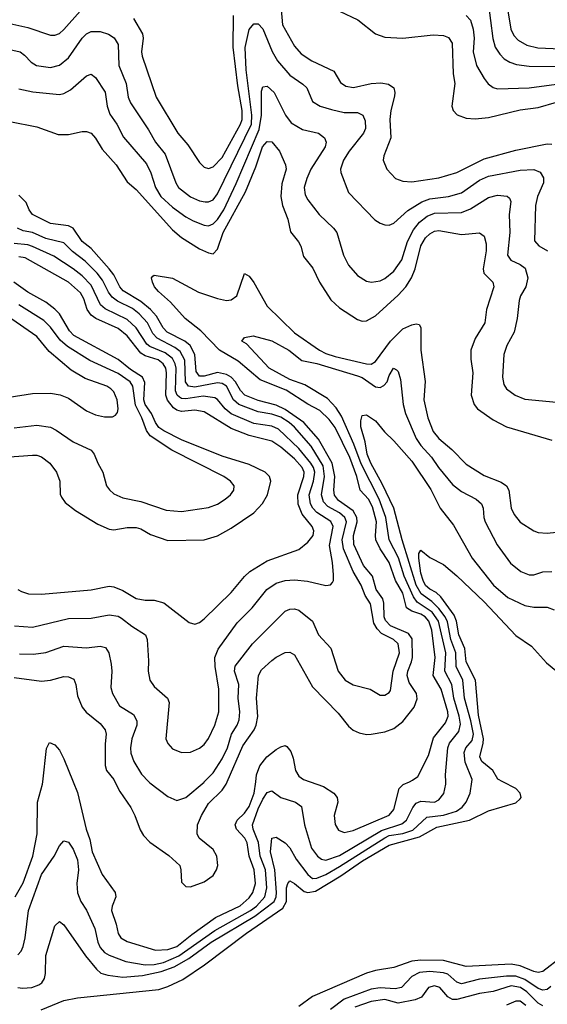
# Model space of a CAD drawing. Header units: inches. Extents: x 1308407 to 1441228, y 959628 to 1036311.
# Tile 283 of 656: x 1341294 to 1343630, y 1009015 to 1013372. Entities that reach past the tile are written whole.
import ezdxf

# ---------------------------------------------------------------- set-up
doc = ezdxf.new("R2010")
doc.units = ezdxf.units.IN
doc.header["$MEASUREMENT"] = 0
doc.layers.add('B3040', color=7, linetype='Continuous')
doc.layers.add('B3041', color=7, linetype='Continuous')

msp = doc.modelspace()

# ---------------------------------------------------------------- linework, layer by layer
at = {"layer": 'B3040', "color": 5}
for points, elevation in [([(1341273.2, 1009490), (1341310, 1009552.5), (1341352.7, 1009670), (1341371.2, 1009768.8), (1341373.5, 1009910), (1341394.7, 1009990), (1341395.9, 1010000)], 2780), ([(1341285.6, 1009234.4), (1341300.2, 1009250), (1341310, 1009270.4), (1341318.8, 1009310), (1341332.9, 1009430), (1341389.9, 1009589.9), (1341447, 1009670), (1341470, 1009716.3), (1341490, 1009738.4), (1341510, 1009733.1), (1341530, 1009701.7), (1341550, 1009653.8), (1341554.2, 1009610), (1341546.2, 1009550), (1341550, 1009508.2), (1341565, 1009470), (1341590, 1009431.7), (1341626.8, 1009350), (1341639.9, 1009290), (1341650, 1009266.3), (1341670, 1009244.6), (1341690, 1009232.5), (1341764.6, 1009204.6), (1341849.1, 1009189.1), (1341890, 1009191), (1341930, 1009200.6), (1341998.9, 1009230), (1342158.6, 1009341.4), (1342316.2, 1009430), (1342342.8, 1009450), (1342378.8, 1009490), (1342388.7, 1009530), (1342382.2, 1009610), (1342358.3, 1009670), (1342351.3, 1009731.3), (1342327.1, 1009790), (1342324.9, 1009810), (1342350, 1009880.4), (1342370, 1009923.4), (1342390, 1009951.8), (1342410, 1009959.7), (1342450, 1009930.8), (1342514.6, 1009910), (1342541, 1009890), (1342555.3, 1009810), (1342586, 1009706), (1342612.2, 1009670), (1342630, 1009657.3), (1342650, 1009653.1), (1342710, 1009673.3), (1342895.5, 1009784.5), (1342985.8, 1009814.2), (1343006.2, 1009830), (1343034.5, 1009885.5), (1343050, 1009905.4), (1343070, 1009913.6), (1343130.5, 1009909.5), (1343150, 1009919.5), (1343171.3, 1009948.7), (1343180.9, 1009990), (1343180.5, 1010000)], 2760), ([(1341286, 1009090), (1341306.4, 1009086.4), (1341347.3, 1009090), (1341378.4, 1009101.6), (1341391.9, 1009110), (1341403.2, 1009130), (1341408, 1009152), (1341409.5, 1009230.5), (1341450, 1009362.8), (1341470, 1009381.3), (1341490, 1009367.4), (1341584.7, 1009230), (1341633.6, 1009170), (1341653.3, 1009153.3), (1341683.6, 1009143.6), (1341750, 1009134.8), (1341837.2, 1009142.8), (1341920.4, 1009159.6), (1341978.5, 1009181.5), (1342042.2, 1009217.8), (1342141.4, 1009290), (1342335.4, 1009404.6), (1342420.5, 1009470), (1342430, 1009490), (1342431.5, 1009510), (1342423.8, 1009610), (1342403.8, 1009690), (1342410, 1009750.4), (1342430, 1009755.2), (1342470, 1009730.2), (1342490, 1009707.2), (1342518.1, 1009658.1), (1342570, 1009589), (1342590, 1009571.7), (1342610, 1009572.7), (1342650, 1009590), (1342710, 1009625), (1342910, 1009752.2), (1342930, 1009762.1), (1342990, 1009770.8), (1343034.5, 1009785.5), (1343097.2, 1009842.8), (1343170, 1009852.5), (1343228.3, 1009870), (1343252.5, 1009887.5), (1343270.8, 1009910), (1343288.9, 1009950), (1343296.2, 1010000)], 2740), ([(1341389.4, 1008990), (1341490, 1009031.9), (1341550, 1009043.7), (1341910, 1009081.4), (1341950, 1009093.3), (1342015.8, 1009124.2), (1342112.2, 1009190), (1342298.1, 1009330), (1342458.8, 1009441.2), (1342474.8, 1009470), (1342475, 1009530), (1342481, 1009550), (1342490, 1009561.1), (1342510, 1009550.1), (1342553.8, 1009513.8), (1342570.1, 1009510.1), (1342603.6, 1009516.4), (1342716.3, 1009583.7), (1342811.2, 1009650), (1342930, 1009719.4), (1343064, 1009756), (1343140.7, 1009799.3), (1343285, 1009830), (1343370, 1009871.9), (1343490, 1009907.3), (1343510, 1009923.8), (1343514, 1009930), (1343509.7, 1009950), (1343491.1, 1009970), (1343432.7, 1010000)], 2720), ([(1341530.8, 1010000), (1341550, 1009951.8), (1341587.8, 1009790), (1341604.6, 1009744.6), (1341614.7, 1009690), (1341658.7, 1009590), (1341717.1, 1009510), (1341719.4, 1009490), (1341702.8, 1009450), (1341700.4, 1009430), (1341721.5, 1009370), (1341730, 1009329.1), (1341742, 1009310), (1341770, 1009293.7), (1341895.1, 1009255.1), (1341950, 1009258.1), (1341990, 1009271.1), (1342055.7, 1009324.3), (1342161.4, 1009398.6), (1342270, 1009451.6), (1342310, 1009486.5), (1342325.6, 1009510), (1342337.4, 1009550), (1342332.4, 1009610), (1342309.2, 1009670), (1342300.9, 1009730), (1342290.3, 1009750.3), (1342253.7, 1009790), (1342248.1, 1009810), (1342257.5, 1009830), (1342290, 1009861.1), (1342310, 1009890.1), (1342332.4, 1009950), (1342338.9, 1010000)], 2780), ([(1341715.8, 1010000), (1341737.4, 1009957.4), (1341785.6, 1009885.6), (1341804.1, 1009850), (1341826.8, 1009786.8), (1341841.9, 1009761.9), (1341870, 1009732.3), (1341954, 1009674), (1342002.3, 1009630), (1342007.9, 1009610), (1342010, 1009556), (1342030, 1009536.5), (1342050, 1009535.2), (1342110, 1009557.5), (1342150, 1009584.9), (1342166, 1009610), (1342171.2, 1009630), (1342167.4, 1009670), (1342150, 1009699.8), (1342089, 1009750), (1342079.6, 1009770), (1342081.6, 1009810), (1342098.9, 1009850), (1342130, 1009903.5), (1342190, 1009963.3), (1342208.2, 1009990), (1342212.5, 1010000)], 2820), ([(1341866, 1010000), (1341870, 1009995.9), (1341950, 1009935.2), (1341990, 1009917.3), (1342030, 1009930.2), (1342110, 1009998.8), (1342111.2, 1010000)], 2840), ([(1342579.5, 1010000), (1342639.4, 1009979.4), (1342684.9, 1009950), (1342699.7, 1009930), (1342703.2, 1009910), (1342686.7, 1009850), (1342690.2, 1009810.2), (1342705.6, 1009785.6), (1342730, 1009776), (1342770, 1009783.6), (1342930, 1009851.8), (1342950, 1009877.3), (1342974, 1009970), (1342992.3, 1009987.7), (1343019.5, 1010000)], 2780), ([(1343694.8, 1009225.2), (1343610, 1009159.9), (1343590, 1009155.9), (1343570, 1009159.9), (1343510, 1009185.2), (1343470, 1009193.5), (1343270, 1009182.5), (1343170, 1009208.4), (1343070, 1009211), (1343030, 1009206.1), (1342950, 1009177.8), (1342870, 1009164.8), (1342830, 1009152.6), (1342590.4, 1009049.6), (1342530, 1009005.6)], 2720), ([(1343646.1, 1009093.9), (1343630, 1009080.9), (1343610, 1009078.1), (1343590, 1009084.9), (1343530, 1009125), (1343490, 1009139.1), (1343450, 1009140.3), (1343330, 1009125.7), (1343250, 1009105.6), (1343230, 1009113.8), (1343190, 1009148.1), (1343170, 1009155.1), (1343110, 1009159.6), (1343064.4, 1009155.6), (1343030, 1009138.2), (1342984.7, 1009090), (1342956.2, 1009083.8), (1342890, 1009088.7), (1342850, 1009082.3), (1342730, 1009037.4), (1342670, 1008992.9)], 2740), ([(1343610, 1009008), (1343590, 1009019.9), (1343539.5, 1009070), (1343510.7, 1009090), (1343470, 1009097.5), (1343390, 1009071.2), (1343330, 1009063.1), (1343230, 1009036.3), (1343210, 1009037), (1343190, 1009047.5), (1343153.6, 1009090), (1343130, 1009096.2), (1343104.4, 1009090), (1343073.6, 1009046.4), (1343044.9, 1009035.1), (1342970, 1009020.9), (1342910, 1009037), (1342850, 1009027.7), (1342777.2, 1009002.8)], 2760), ([(1343535.6, 1009010), (1343510, 1009028.6), (1343490, 1009028.4), (1343450, 1009011.7)], 2780)]:
    msp.add_lwpolyline(points, dxfattribs=dict(at, elevation=elevation))
at = {"layer": 'B3041', "color": 5}
for points, elevation in [([(1343440.6, 1013500.6), (1343467.9, 1013330), (1343481.7, 1013301.7), (1343501.2, 1013281.2), (1343539.6, 1013259.6), (1343587.9, 1013247.9), (1343690, 1013243.7), (1343750, 1013249.3), (1343870, 1013260.7), (1343910, 1013270.5), (1343950, 1013300.1), (1344000.8, 1013359.2), (1344070, 1013394.5)], 2980), ([(1342450, 1013434), (1342457.1, 1013350), (1342510, 1013255.5), (1342540.6, 1013220.6), (1342586.7, 1013190), (1342684.1, 1013144.1), (1342714.3, 1013094.3), (1342738.5, 1013078.5), (1342772.6, 1013072.6), (1342850, 1013089.6), (1342892.6, 1013092.6), (1342927.1, 1013087.1), (1342951.1, 1013070), (1342955.5, 1013050), (1342953.4, 1013033.4), (1342937, 1012970), (1342932.4, 1012930), (1342937.6, 1012850), (1342905.6, 1012770), (1342903.2, 1012750), (1342919, 1012710), (1342958.4, 1012670), (1342990, 1012657.8), (1343030, 1012654.8), (1343150, 1012672.7), (1343230, 1012695.9), (1343350, 1012756.2), (1343490, 1012794.9), (1343630, 1012822.1), (1343650, 1012820.7)], 2880), ([(1343367.7, 1013447.7), (1343388.6, 1013288.6), (1343399.6, 1013250), (1343419.5, 1013219.5), (1343439.4, 1013199.4), (1343463.8, 1013183.8), (1343494.1, 1013174.1), (1343550, 1013165.9), (1343710, 1013164.8), (1343810, 1013176.3), (1343910, 1013172.2), (1343930, 1013175.6), (1343950, 1013191), (1343980.8, 1013259.2), (1344019.7, 1013320.3), (1344030, 1013330.3), (1344070, 1013349.2), (1344110, 1013358), (1344170, 1013357.4), (1344350, 1013329.4), (1344390, 1013332.9), (1344450, 1013350.7), (1344510, 1013376.4)], 2960), ([(1341190, 1013375.5), (1341210, 1013364.3), (1341330, 1013338.2), (1341430, 1013303.7), (1341450, 1013303.7), (1341470, 1013311.5), (1341490, 1013328), (1341561.8, 1013410)], 2880), ([(1341797.6, 1013377.6), (1341837.2, 1013310), (1341841.2, 1013290), (1341833.6, 1013230), (1341835.6, 1013210), (1341898.2, 1013030), (1341993.7, 1012870), (1342037.9, 1012817.9), (1342090, 1012740.2), (1342110, 1012719.6), (1342130, 1012713.2), (1342150, 1012721), (1342190, 1012762.2), (1342272, 1012910), (1342278.7, 1012930), (1342278.4, 1012970), (1342259.6, 1013079.6), (1342239.7, 1013250), (1342240.9, 1013390)], 2880), ([(1342710, 1013410.2), (1342791.3, 1013371.3), (1342870, 1013310.1), (1342910, 1013294.1), (1342990, 1013291), (1343125, 1013305), (1343170, 1013301.9), (1343192.9, 1013292.9), (1343208.4, 1013268.4), (1343212.8, 1013132.8), (1343219.8, 1013090), (1343206.8, 1012990), (1343213.8, 1012970), (1343231.5, 1012951.5), (1343270, 1012936.1), (1343310, 1012933.2), (1343370, 1012939.8), (1343510, 1012972.7), (1343590, 1012983.4), (1343670, 1013006.6)], 2920), ([(1343271.2, 1013391.2), (1343289.3, 1013369.3), (1343301.8, 1013330), (1343305.5, 1013290), (1343301.7, 1013230), (1343316.2, 1013170), (1343350, 1013111.4), (1343368.6, 1013088.6), (1343390, 1013072.6), (1343410, 1013065.5), (1343550, 1013070.1), (1343670, 1013086.6)], 2940), ([(1341176.4, 1013256.4), (1341296.5, 1013230), (1341315.8, 1013215.8), (1341344.2, 1013184.2), (1341368.7, 1013170), (1341430, 1013161), (1341470, 1013171.5), (1341510, 1013203.7), (1341570, 1013290.1), (1341590, 1013309.4), (1341610, 1013319.2), (1341650, 1013320.5), (1341687.6, 1013307.6), (1341712, 1013292), (1341730, 1013263), (1341732.7, 1013170), (1341765.8, 1013090), (1341774.6, 1013030), (1341783.8, 1013003.8), (1341864.4, 1012884.4), (1341895.4, 1012830), (1341937.4, 1012777.4), (1341985.9, 1012650), (1341997.5, 1012630), (1342050, 1012587.9), (1342090, 1012570.1), (1342114.5, 1012565.5), (1342130, 1012565.7), (1342150, 1012575.7), (1342170, 1012601.2), (1342319.7, 1012910), (1342321.3, 1012950), (1342296.8, 1013150), (1342291.6, 1013248.4), (1342310, 1013328.5), (1342330, 1013353.4), (1342350, 1013353.1), (1342370, 1013331.6), (1342412, 1013232), (1342435.8, 1013190), (1342490, 1013126.8), (1342547.3, 1013087.3), (1342565, 1013070), (1342590.2, 1013010), (1342623.7, 1012990), (1342674.2, 1012974.2), (1342730, 1012961.9), (1342790, 1012961.1), (1342813.2, 1012950), (1342824.1, 1012924.1), (1342824.8, 1012890), (1342815.9, 1012870), (1342752.9, 1012790), (1342727.2, 1012750), (1342714, 1012710), (1342716.1, 1012696.1), (1342750, 1012607.4), (1342866.8, 1012486.8), (1342890, 1012471.4), (1342910, 1012464), (1342930, 1012463.6), (1342950, 1012472.2), (1343012.7, 1012527.3), (1343074.2, 1012565.8), (1343110, 1012579.7), (1343191.8, 1012590), (1343250, 1012606.3), (1343330, 1012661.7), (1343370, 1012680.3), (1343510, 1012706.8), (1343570, 1012709.5), (1343597.9, 1012697.9), (1343612.7, 1012672.7), (1343613.8, 1012650), (1343586.3, 1012590), (1343577, 1012550), (1343573.9, 1012393.9), (1343592, 1012372), (1343630.2, 1012350)], 2860), ([(1341290, 1013065.5), (1341352.4, 1013052.4), (1341470, 1013041.2), (1341490, 1013045.7), (1341519, 1013061), (1341590, 1013124.4), (1341611.1, 1013131.1), (1341630, 1013116.5), (1341671.9, 1013051.9), (1341680.5, 1012990), (1341693.4, 1012953.4), (1341723.3, 1012910), (1341752.8, 1012852.8), (1341854.7, 1012734.7), (1341875, 1012695), (1341895.7, 1012630), (1341919.2, 1012590), (1341970, 1012542.8), (1342030, 1012499.3), (1342061.7, 1012481.7), (1342110, 1012463.3), (1342130, 1012460.6), (1342150, 1012468.1), (1342170, 1012488.2), (1342198.2, 1012530), (1342253, 1012647), (1342353.6, 1012886.4), (1342365.2, 1012950), (1342364.6, 1013055.4), (1342370, 1013074.6), (1342390, 1013078.6), (1342421, 1013050), (1342470.1, 1012950), (1342495.6, 1012915.6), (1342546.6, 1012886.6), (1342616.4, 1012870), (1342644, 1012850), (1342651.1, 1012830), (1342646.8, 1012810), (1342583, 1012710), (1342564.6, 1012670), (1342553.7, 1012630), (1342557.7, 1012597.7), (1342570, 1012574.3), (1342619.7, 1012510), (1342683.6, 1012450), (1342698.6, 1012430), (1342727.2, 1012330), (1342750, 1012285.7), (1342790, 1012240.2), (1342830, 1012215.8), (1342851.2, 1012211.2), (1342890, 1012217.1), (1342910, 1012227), (1342950, 1012259.8), (1342986, 1012310), (1343010.9, 1012390), (1343037.5, 1012442.5), (1343064.2, 1012475.8), (1343097.6, 1012502.4), (1343130, 1012515.5), (1343250, 1012519.3), (1343290, 1012535.7), (1343370, 1012584.8), (1343410, 1012595.4), (1343451.9, 1012591.9), (1343462.3, 1012582.3), (1343468.3, 1012568.3), (1343460.9, 1012510), (1343464.1, 1012430), (1343453.7, 1012330), (1343468.4, 1012308.4), (1343510, 1012288.7), (1343531.9, 1012271.9), (1343544.3, 1012230), (1343535.3, 1012190), (1343511.5, 1012150), (1343504.8, 1012130), (1343496.6, 1012050), (1343482.7, 1011990), (1343450.2, 1011930), (1343436.8, 1011890), (1343431, 1011790), (1343437.4, 1011757.4), (1343450, 1011738.9), (1343487, 1011710), (1343530, 1011693.5), (1343670, 1011679.7)], 2840), ([(1341250, 1012921.2), (1341370, 1012897.3), (1341463.7, 1012863.7), (1341510, 1012863.6), (1341570, 1012877.8), (1341590, 1012877.4), (1341610, 1012870.3), (1341630, 1012848.5), (1341659.3, 1012799.3), (1341721.7, 1012730), (1341770, 1012654.7), (1341810, 1012620.1), (1341970, 1012441.7), (1342010, 1012408.6), (1342090, 1012357.5), (1342130, 1012339.8), (1342150, 1012336.3), (1342170, 1012356.9), (1342194.4, 1012430), (1342294.2, 1012610), (1342339.6, 1012720.4), (1342369, 1012810), (1342390, 1012833.7), (1342410, 1012831.9), (1342444.3, 1012790), (1342471.1, 1012730), (1342473.2, 1012710), (1342454, 1012646), (1342449.7, 1012590), (1342457.9, 1012550), (1342480.4, 1012490), (1342492.9, 1012432.9), (1342528.4, 1012388.4), (1342538, 1012370), (1342550, 1012323.7), (1342592, 1012272), (1342620.9, 1012210), (1342672.1, 1012132.1), (1342710, 1012097.4), (1342790, 1012045.2), (1342810, 1012038.4), (1342830, 1012039), (1342870, 1012061.9), (1342970, 1012152.7), (1343004, 1012190), (1343028.5, 1012230), (1343044.7, 1012270), (1343070, 1012371.8), (1343090, 1012406.4), (1343110, 1012424.7), (1343130, 1012435.6), (1343150, 1012439.3), (1343250, 1012422), (1343330, 1012429.1), (1343350, 1012413.7), (1343359.8, 1012379.8), (1343359.4, 1012350), (1343345.3, 1012270), (1343349, 1012250), (1343388.4, 1012210), (1343393, 1012190), (1343360.8, 1012090), (1343352.9, 1012030), (1343310, 1011961.1), (1343291.5, 1011910), (1343290.9, 1011870), (1343300.7, 1011810), (1343292.5, 1011710), (1343305.9, 1011670), (1343320.7, 1011650), (1343390, 1011602), (1343450, 1011570.9), (1343650, 1011511.7)], 2820), ([(1342212.5, 1010000), (1342281.7, 1010158.3), (1342332.7, 1010230), (1342341.5, 1010250), (1342348.2, 1010288.2), (1342343, 1010370), (1342351.1, 1010470), (1342364.9, 1010495.1), (1342410, 1010536.6), (1342430, 1010551.8), (1342470, 1010571.3), (1342490, 1010574), (1342510, 1010561.1), (1342590, 1010420.7), (1342704, 1010304), (1342750, 1010245.3), (1342770, 1010228.2), (1342796.5, 1010216.5), (1342829.5, 1010209.5), (1342850.1, 1010210.1), (1342910, 1010220.4), (1342950, 1010235), (1342990, 1010266), (1343040.4, 1010330), (1343053.6, 1010366.4), (1343051, 1010390), (1343019, 1010439), (1343009.4, 1010470), (1343012, 1010490), (1343029.1, 1010530), (1343032.8, 1010550), (1343031.8, 1010631.8), (1343016.1, 1010656.1), (1342935.9, 1010690), (1342914, 1010714), (1342908.1, 1010730), (1342906.5, 1010790), (1342901.7, 1010810), (1342872.2, 1010850), (1342856.1, 1010910), (1342816.7, 1010956.7), (1342773.7, 1011050), (1342771.8, 1011090), (1342787.8, 1011150), (1342786.9, 1011170), (1342770, 1011199.4), (1342705.2, 1011245.2), (1342688.3, 1011268.3), (1342685.1, 1011290), (1342689.7, 1011350), (1342677.9, 1011410), (1342616.4, 1011516.4), (1342552.1, 1011590), (1342470, 1011647.9), (1342430, 1011666.1), (1342350, 1011686.9), (1342290.9, 1011710.9), (1342271.3, 1011731.3), (1342249, 1011770), (1342230, 1011789.9), (1342210, 1011802.5), (1342170, 1011811.4), (1342110, 1011794.1), (1342090, 1011795), (1342075.5, 1011815.5), (1342068.7, 1011890), (1342049.3, 1011930), (1342024.9, 1011950), (1341946.3, 1011990), (1341928.9, 1012008.9), (1341900.2, 1012060.2), (1341872.8, 1012090), (1341830, 1012125.4), (1341752.6, 1012172.6), (1341737.3, 1012190), (1341710, 1012243.6), (1341690.5, 1012270), (1341610, 1012359.8), (1341570.7, 1012390.7), (1341530, 1012449.5), (1341510, 1012459.8), (1341430, 1012470.8), (1341349.9, 1012510), (1341336.2, 1012530), (1341323.2, 1012563.2), (1341290, 1012595.3)], 2820), ([(1342111.2, 1010000), (1342150, 1010039.8), (1342190, 1010100.9), (1342213.9, 1010150), (1342231.9, 1010210), (1342256.9, 1010250), (1342266.1, 1010273.9), (1342267.9, 1010310), (1342261.6, 1010370), (1342264, 1010430), (1342245.7, 1010490), (1342248.3, 1010511.7), (1342324.5, 1010610), (1342470, 1010754.5), (1342490, 1010763.5), (1342510, 1010765.2), (1342530, 1010758.5), (1342590.6, 1010710.6), (1342616.6, 1010650), (1342671.5, 1010591.5), (1342704.1, 1010490), (1342734.9, 1010450), (1342770, 1010429.4), (1342845.5, 1010410), (1342890, 1010382.6), (1342910, 1010383.1), (1342930, 1010394.4), (1342935.8, 1010404.2), (1342947.1, 1010490), (1342975.3, 1010570), (1342970.3, 1010610), (1342949.1, 1010630), (1342896, 1010656), (1342876.3, 1010676.3), (1342861.5, 1010701.5), (1342847, 1010787), (1342823.7, 1010823.7), (1342805.6, 1010870), (1342770.6, 1010930.6), (1342727.9, 1011030), (1342722, 1011070), (1342741.1, 1011150), (1342734, 1011170), (1342710, 1011189.3), (1342658.5, 1011218.5), (1342639.3, 1011239.3), (1342629.7, 1011270), (1342644.1, 1011350), (1342637.5, 1011397.5), (1342584.2, 1011484.2), (1342510, 1011569.2), (1342487.6, 1011590), (1342450, 1011613.8), (1342410, 1011627.2), (1342350, 1011637.1), (1342264.4, 1011670), (1342240.9, 1011690), (1342210, 1011749.9), (1342190, 1011762.6), (1342170, 1011764.9), (1342070, 1011746), (1342041.5, 1011750), (1342028.4, 1011770), (1342025.3, 1011865.3), (1342004.1, 1011904.1), (1341981.3, 1011921.3), (1341902.2, 1011962.2), (1341884.1, 1011984.1), (1341860.4, 1012030), (1341823.4, 1012070), (1341793.6, 1012093.6), (1341726.7, 1012126.7), (1341703.7, 1012143.7), (1341686.4, 1012166.4), (1341660.2, 1012220.2), (1341637, 1012250), (1341583.5, 1012303.5), (1341527, 1012347), (1341490, 1012384), (1341410, 1012403.2), (1341350, 1012429.9), (1341310, 1012438.3), (1341284.5, 1012450)], 2840), ([(1341271, 1010690), (1341350, 1010684.3), (1341510, 1010722.1), (1341610, 1010723.7), (1341690, 1010738.1), (1341730, 1010732.6), (1341744.5, 1010724.5), (1341790, 1010688.4), (1341851.3, 1010650), (1341857.8, 1010630), (1341864.6, 1010535.4), (1341862.6, 1010490), (1341870.2, 1010450), (1341890, 1010421.5), (1341948.9, 1010370), (1341955.2, 1010350), (1341940.8, 1010190), (1341949.3, 1010169.3), (1341970, 1010145.7), (1342010, 1010129.1), (1342050, 1010131.4), (1342090, 1010149.1), (1342110, 1010165.5), (1342130, 1010191.6), (1342158.6, 1010250), (1342174.9, 1010310), (1342176.1, 1010410), (1342158.7, 1010510), (1342157.9, 1010550), (1342173.3, 1010586.7), (1342256.2, 1010703.8), (1342322.9, 1010770), (1342388.2, 1010850), (1342430, 1010878), (1342470, 1010890.1), (1342510, 1010893), (1342567.9, 1010887.9), (1342650, 1010868.2), (1342670, 1010871.8), (1342678.7, 1010881.3), (1342683.1, 1010890), (1342683.7, 1010916.3), (1342678.9, 1010970), (1342664.9, 1011044.9), (1342682.2, 1011130), (1342671.2, 1011151.2), (1342610, 1011190.7), (1342592.3, 1011210), (1342581.5, 1011230), (1342576.2, 1011270), (1342595.4, 1011330), (1342600.1, 1011370), (1342595, 1011390), (1342583, 1011410), (1342530, 1011475), (1342439.8, 1011559.8), (1342410, 1011573.2), (1342330, 1011585.9), (1342230, 1011628.3), (1342203.4, 1011650), (1342170, 1011692), (1342158.1, 1011698.1), (1342106.6, 1011706.6), (1342030, 1011694), (1342010, 1011695.4), (1342001.2, 1011701.2), (1341990.6, 1011710.6), (1341983.7, 1011730), (1341987.3, 1011830), (1341983, 1011850), (1341970, 1011872.2), (1341937.3, 1011897.3), (1341870, 1011926.7), (1341856.6, 1011936.6), (1341810, 1012009.1), (1341770, 1012045.2), (1341673, 1012093), (1341651.2, 1012110), (1341610, 1012196.7), (1341570, 1012238.4), (1341530.2, 1012270.2), (1341445.1, 1012325.1), (1341350, 1012369), (1341330, 1012376.3), (1341270, 1012381.8)], 2860), ([(1341285.7, 1010850), (1341301.5, 1010841.5), (1341332.2, 1010832.2), (1341390, 1010830.1), (1341610, 1010849.5), (1341690, 1010864.8), (1341710, 1010862.6), (1341750, 1010846.4), (1341810, 1010810.6), (1341850, 1010803.8), (1341890, 1010804.2), (1341932.2, 1010792.2), (1342044.7, 1010704.7), (1342070, 1010697), (1342090, 1010704.9), (1342110, 1010720.8), (1342230, 1010837.1), (1342290, 1010908.6), (1342313.3, 1010930), (1342390, 1010977), (1342530, 1011027.7), (1342570, 1011059.7), (1342592.8, 1011090), (1342596.9, 1011110), (1342588.2, 1011130), (1342544.4, 1011184.4), (1342527.6, 1011227.6), (1342525.2, 1011270), (1342552.7, 1011350), (1342552.9, 1011370), (1342544.9, 1011390), (1342510, 1011429), (1342450, 1011480.8), (1342410, 1011507.4), (1342310, 1011532.4), (1342230, 1011563.4), (1342110, 1011637.1), (1342070, 1011644.3), (1342010, 1011637.8), (1341990, 1011644.2), (1341975.1, 1011655.1), (1341948, 1011688), (1341940.3, 1011710), (1341944.4, 1011810), (1341940.9, 1011830), (1341929.6, 1011850), (1341906.5, 1011866.5), (1341850, 1011885), (1341830, 1011895.9), (1341770, 1011973.3), (1341730, 1012006.3), (1341630.4, 1012050.4), (1341610, 1012064.2), (1341592, 1012090), (1341577.2, 1012137.2), (1341563.3, 1012163.3), (1341510, 1012211), (1341318.1, 1012318.1), (1341290, 1012323.3)], 2880), ([(1343019.5, 1010000), (1343033.6, 1010006.4), (1343056.1, 1010023.9), (1343104.1, 1010115.9), (1343126.1, 1010193.9), (1343179.8, 1010260.2), (1343191, 1010290), (1343190.2, 1010310), (1343159.9, 1010410), (1343124.1, 1010470), (1343133.8, 1010550), (1343118.1, 1010670), (1343104.8, 1010710), (1343089.4, 1010729.4), (1343070, 1010741.9), (1343030, 1010754.4), (1343006.9, 1010770), (1342990, 1010834.9), (1342958.1, 1010890), (1342930, 1010969.9), (1342890.2, 1011030), (1342871.4, 1011070), (1342868.9, 1011090), (1342874.1, 1011150), (1342856.4, 1011216.4), (1342838.3, 1011250), (1342800.7, 1011290), (1342786.1, 1011350), (1342755.5, 1011435.5), (1342690, 1011567), (1342663.4, 1011603.4), (1342622.2, 1011642.2), (1342570, 1011670.2), (1342473.1, 1011733.1), (1342358.7, 1011778.7), (1342261.4, 1011861.4), (1342178.4, 1011910), (1342096, 1011996), (1342026.5, 1012050), (1341962, 1012122), (1341908.4, 1012170), (1341890.8, 1012190), (1341881.8, 1012210), (1341877.6, 1012230), (1341882.7, 1012237.3), (1341890, 1012241.3), (1341970, 1012228.5), (1342086, 1012166), (1342170, 1012138.1), (1342210, 1012130.1), (1342230, 1012132), (1342255.5, 1012150), (1342290, 1012248.7), (1342310, 1012237.2), (1342330, 1012209.4), (1342390, 1012103.9), (1342510, 1011986.3), (1342621.9, 1011910), (1342650, 1011895.5), (1342690, 1011881.5), (1342830, 1011848.9), (1342850, 1011847.6), (1342870, 1011859.5), (1342935.9, 1011950), (1342990, 1012004.6), (1343030, 1012022.4), (1343050, 1012026.7), (1343062.6, 1012022.6), (1343070.2, 1012010.2), (1343070.1, 1011910), (1343088.9, 1011771.1), (1343082.8, 1011690), (1343100.7, 1011610), (1343125.3, 1011550), (1343150, 1011519.3), (1343206.8, 1011470), (1343270, 1011405.3), (1343350, 1011354.4), (1343425.7, 1011325.7), (1343449.2, 1011310), (1343459.4, 1011290), (1343470.1, 1011210.1), (1343482.5, 1011182.5), (1343510, 1011148.1), (1343570, 1011110.2), (1343590, 1011103.5), (1343630, 1011099.7), (1343670, 1011105)], 2780), ([(1341230, 1011436.4), (1341350, 1011445.2), (1341370, 1011444.6), (1341390, 1011437.7), (1341428.1, 1011410), (1341456.5, 1011370), (1341471, 1011330), (1341472.9, 1011272.9), (1341478.7, 1011258.7), (1341495.6, 1011235.6), (1341540.6, 1011200.6), (1341639.7, 1011139.7), (1341690, 1011118.2), (1341710, 1011115.3), (1341770, 1011124.7), (1341810, 1011125.2), (1341830, 1011119.5), (1341873.7, 1011093.7), (1341950, 1011068), (1342110, 1011070.2), (1342170, 1011088.7), (1342230, 1011121.5), (1342330.3, 1011189.7), (1342369.5, 1011230.5), (1342391.1, 1011268.9), (1342405.6, 1011330), (1342399.5, 1011350), (1342380.3, 1011370), (1342310, 1011403.5), (1342190, 1011440.1), (1342010, 1011513.7), (1341932.2, 1011552.2), (1341910, 1011567.6), (1341894.7, 1011590), (1341877.2, 1011630), (1341850.2, 1011670), (1341843.6, 1011690), (1341847.4, 1011767.4), (1341837.4, 1011790), (1341784.1, 1011824.1), (1341730, 1011869), (1341534, 1011974), (1341515, 1011995), (1341470, 1012070.4), (1341450, 1012091.8), (1341410, 1012121.6), (1341330, 1012165.7), (1341268.5, 1012210)], 2920), ([(1341270, 1011565.7), (1341370, 1011577.9), (1341430, 1011568.8), (1341456.1, 1011556.1), (1341530, 1011504), (1341610, 1011467.8), (1341624.2, 1011450), (1341639.2, 1011410), (1341661.3, 1011370), (1341678.3, 1011310), (1341691, 1011291), (1341710, 1011274.6), (1341750, 1011256.9), (1341830, 1011239.8), (1341942.1, 1011202.1), (1342010, 1011196.1), (1342130, 1011214.1), (1342170, 1011228.7), (1342203.9, 1011250), (1342227.6, 1011270), (1342241.4, 1011290), (1342243.1, 1011310), (1342227.6, 1011330), (1342198.2, 1011350), (1341967.3, 1011467.3), (1341871.2, 1011531.2), (1341854.7, 1011554.7), (1341834.8, 1011610), (1341806.4, 1011666.4), (1341794.6, 1011750), (1341782.4, 1011770), (1341730, 1011807), (1341604.1, 1011864.1), (1341505.5, 1011925.5), (1341473.4, 1011953.4), (1341430, 1012012), (1341400.8, 1012040.8), (1341290, 1012110.7)], 2940), ([(1341170, 1011689.4), (1341350, 1011717.6), (1341430, 1011719.8), (1341472.5, 1011712.5), (1341510, 1011698), (1341590, 1011641.6), (1341630, 1011624.1), (1341670, 1011615), (1341705.1, 1011614.9), (1341718.3, 1011621.7), (1341726.6, 1011633.4), (1341729.8, 1011650.2), (1341725, 1011690), (1341710, 1011726), (1341698, 1011738), (1341680.4, 1011750), (1341584.5, 1011784.5), (1341521.6, 1011821.6), (1341424.3, 1011904.3), (1341369.2, 1011970), (1341239.7, 1012059.7)], 2960), ([(1343180.5, 1010000), (1343179.3, 1010030), (1343189.1, 1010150), (1343197.6, 1010170), (1343238.3, 1010221.7), (1343245.6, 1010254.4), (1343240.4, 1010290), (1343216, 1010370), (1343206.6, 1010430), (1343176.7, 1010490), (1343180.7, 1010570), (1343147.7, 1010710), (1343120.1, 1010750), (1343054.3, 1010794.3), (1343037.5, 1010817.5), (1342996.6, 1010910), (1342971.1, 1010991.1), (1342930.5, 1011070), (1342914.4, 1011170), (1342885.4, 1011250), (1342806.1, 1011406.1), (1342773.9, 1011493.9), (1342718, 1011618), (1342695.2, 1011655.2), (1342656.5, 1011696.5), (1342556.8, 1011756.8), (1342490, 1011779.8), (1342397.8, 1011830), (1342298.4, 1011938.4), (1342277.2, 1011950), (1342290, 1011966), (1342327.2, 1011972.8), (1342410, 1011951.6), (1342485.7, 1011910), (1342543.8, 1011863.8), (1342610, 1011851.3), (1342790, 1011796.6), (1342810, 1011788.1), (1342870, 1011747.6), (1342890, 1011744.8), (1342906.4, 1011753.6), (1342920.6, 1011770), (1342930, 1011797.6), (1342949.4, 1011830.6), (1342962.6, 1011822.6), (1342970, 1011815.8), (1342979.6, 1011779.6), (1342992, 1011670), (1343001.8, 1011630), (1343050, 1011519.1), (1343070, 1011488.6), (1343116.5, 1011436.5), (1343148.3, 1011390), (1343210, 1011315.7), (1343250, 1011283.9), (1343314.9, 1011250), (1343338, 1011230), (1343346.4, 1011210), (1343348.9, 1011170), (1343354.8, 1011150), (1343408.5, 1011048.5), (1343467.7, 1010967.7), (1343513.4, 1010930), (1343550, 1010915.8), (1343570, 1010915.9), (1343610, 1010928.6), (1343650, 1010930.8)], 2760), ([(1343296.2, 1010000), (1343297.6, 1010010), (1343266.1, 1010086.1), (1343261.7, 1010130), (1343269.5, 1010150), (1343297.5, 1010182.5), (1343302.7, 1010210), (1343291.2, 1010270), (1343262.9, 1010370), (1343255.4, 1010450), (1343226.8, 1010510), (1343224.4, 1010570), (1343202.4, 1010630), (1343188.1, 1010708.1), (1343178.1, 1010730), (1343150, 1010767), (1343118, 1010798), (1343071.5, 1010831.5), (1343048.6, 1010870), (1342986.7, 1011070), (1342949.9, 1011210), (1342898.6, 1011318.6), (1342848.2, 1011410), (1342832.8, 1011450), (1342823.8, 1011503.8), (1342804, 1011570), (1342803.6, 1011596.4), (1342810, 1011620.7), (1342830, 1011623), (1342870, 1011597.6), (1342908.4, 1011548.4), (1342950, 1011509.2), (1343030, 1011418.2), (1343113.8, 1011293.8), (1343155.6, 1011210), (1343214.7, 1011134.7), (1343297.2, 1010990), (1343392, 1010870), (1343455.2, 1010815.2), (1343530, 1010780.1), (1343570, 1010772.1), (1343630, 1010772.4), (1343660.3, 1010760.3)], 2740), ([(1343432.7, 1010000), (1343411.1, 1010011.1), (1343388.4, 1010050), (1343340.6, 1010090), (1343331.8, 1010110), (1343346.7, 1010170), (1343346.9, 1010190), (1343325.9, 1010294.1), (1343312.5, 1010450), (1343270.5, 1010530), (1343265.5, 1010590), (1343238.2, 1010650), (1343228, 1010710), (1343217.8, 1010737.8), (1343158.2, 1010818.2), (1343137.7, 1010837.7), (1343110, 1010851.5), (1343090, 1010868.5), (1343080.3, 1010890), (1343070, 1010922.9), (1343060.5, 1010990), (1343060.9, 1011010), (1343070, 1011024.9), (1343110, 1010992.7), (1343170, 1010961.3), (1343230, 1010911.8), (1343350, 1010796.6), (1343490, 1010646.8), (1343559.7, 1010599.7), (1343625.8, 1010525.8), (1343725.7, 1010445.7)], 2720), ([(1341293.5, 1010566.5), (1341355.6, 1010564.4), (1341410, 1010571.4), (1341490, 1010599.5), (1341590, 1010592.6), (1341650, 1010599.4), (1341674.4, 1010594.4), (1341688.3, 1010570), (1341699.6, 1010519.6), (1341702, 1010490), (1341697, 1010417), (1341704.5, 1010390), (1341736.4, 1010336.4), (1341797.1, 1010297.1), (1341813, 1010270), (1341812, 1010250), (1341790.8, 1010190), (1341784.3, 1010150), (1341786.1, 1010126.1), (1341799, 1010090), (1341833.6, 1010033.6), (1341866, 1010000)], 2840), ([(1341270, 1010461.8), (1341390, 1010445.3), (1341429.9, 1010450.1), (1341490, 1010465.2), (1341510, 1010464.5), (1341533.4, 1010453.4), (1341543.2, 1010430), (1341550, 1010380.4), (1341570.6, 1010330.6), (1341588.5, 1010308.5), (1341650, 1010257.5), (1341671.8, 1010230), (1341677, 1010210), (1341672.3, 1010167.7), (1341671.8, 1010071.8), (1341678.9, 1010050), (1341710.7, 1010010), (1341715.8, 1010000)], 2820), ([(1341395.9, 1010000), (1341413.3, 1010146.7), (1341426.4, 1010173.6), (1341450, 1010163.6), (1341470, 1010139), (1341490, 1010102), (1341530.8, 1010000)], 2780), ([(1342338.9, 1010000), (1342342.8, 1010030), (1342357.2, 1010070), (1342388.5, 1010110), (1342430, 1010142.6), (1342450, 1010155), (1342470, 1010160.2), (1342476.2, 1010156.2), (1342493.8, 1010133.8), (1342505, 1010105), (1342515.5, 1010050), (1342530, 1010025.2), (1342550.4, 1010010), (1342579.5, 1010000)], 2780)]:
    msp.add_lwpolyline(points, dxfattribs=dict(at, elevation=elevation))

doc.saveas('drawing.dxf')
